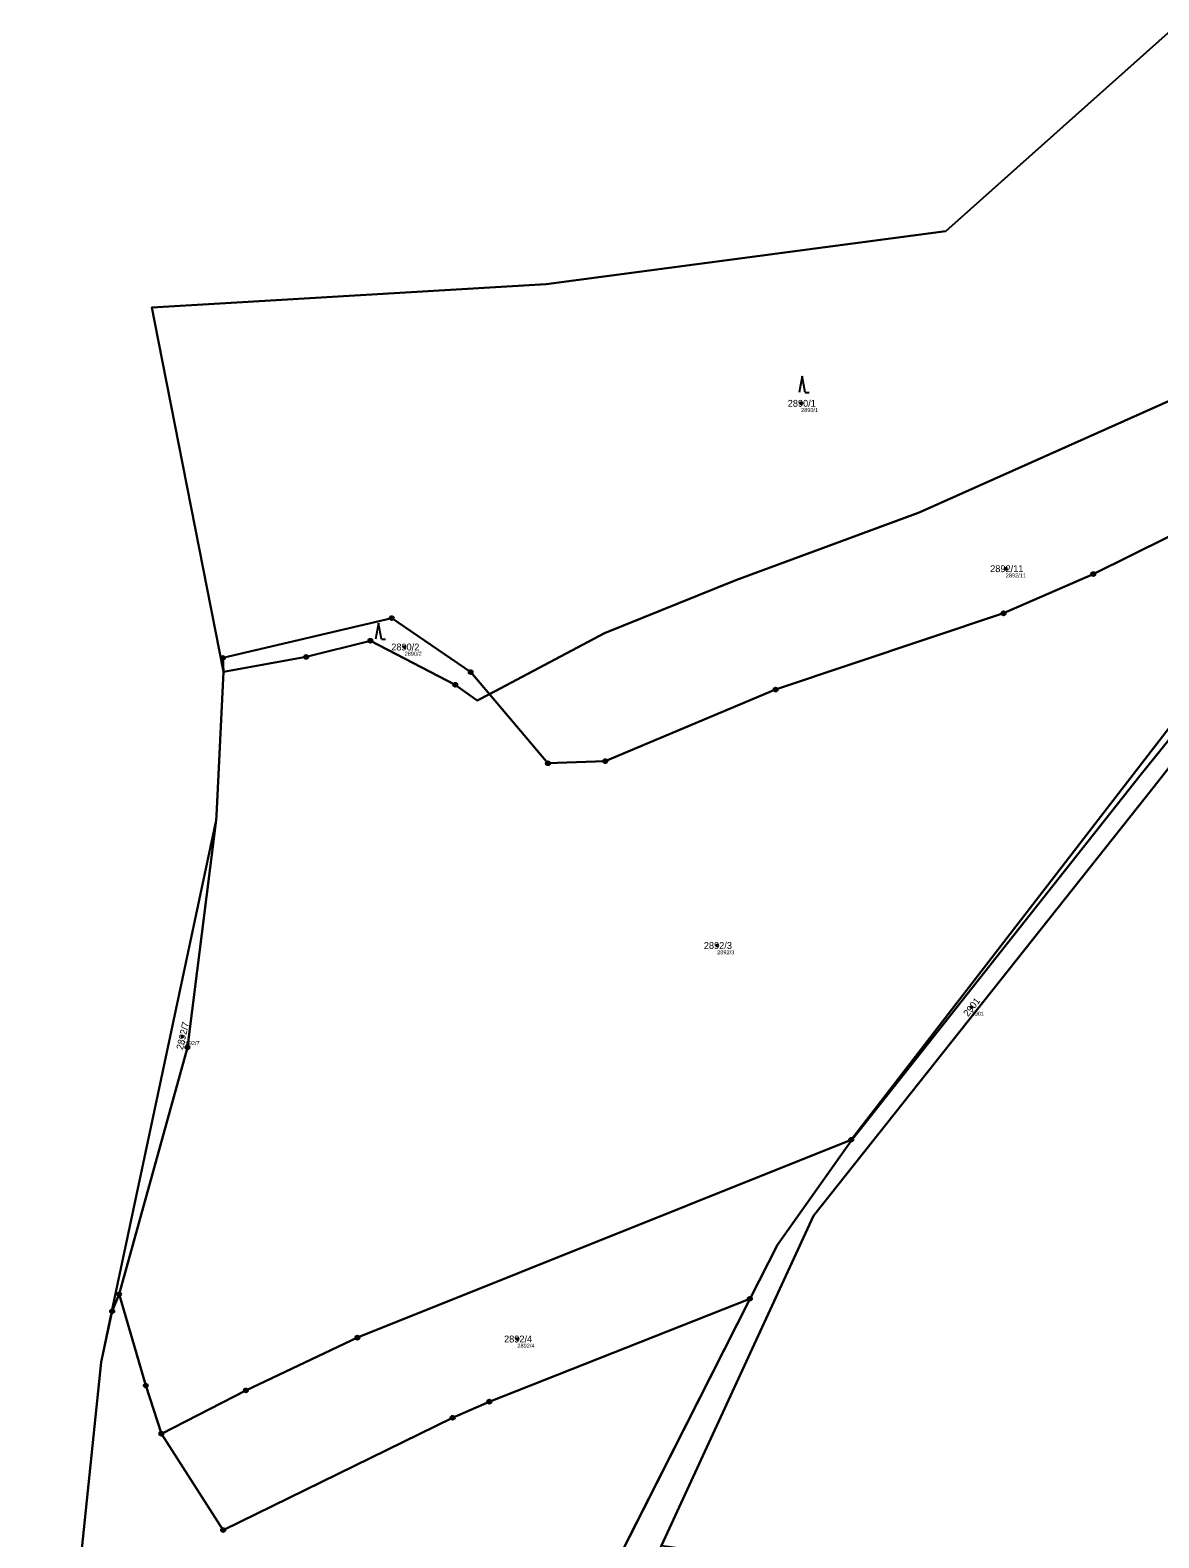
# Model space of a CAD drawing. Extents: x -751550 to -746116, y -1055108 to -1050700.
# Drawn here: x -751355.9 to -751076.8, y -1051434 to -1051061.2 of the extents above; entities that cross this region are included whole.
import ezdxf

# ---------------------------------------------------------------- set-up
doc = ezdxf.new("R2010")
doc.units = 0
for name, color, linetype in [('Definiční body', 7, 'Continuous'), ('Hranice parcel', 7, 'Continuous'), ('Parcelní čísla', 7, 'Continuous'), ('Polygon ku', 7, 'Continuous'), ('Polygon parcely', 7, 'Continuous'), ('Značky bodu BP', 7, 'Continuous'), ('Značky kultur', 7, 'Continuous')]:
    doc.layers.add(name, color=color, linetype=linetype)

msp = doc.modelspace()

# ---------------------------------------------------------------- linework, layer by layer
at = {"layer": 'Definiční body'}
for centre in [(-751165.28, -1051153.46), (-751114.69, -1051194.35), (-751263.31, -1051213.71), (-751186.03, -1051287.52), (-751123.12, -1051302.73), (-751318.22, -1051309.99), (-751235.42, -1051384.81)]:
    msp.add_circle(centre, 0.25, dxfattribs=at)
at = {"layer": 'Hranice parcel'}
for p, q in [((-751307.63, -1051128.66), (-751228.28, -1051124)), ((-751308.06, -1051219.83), (-751325.17, -1051133.12)), ((-751309.81, -1051255.35), (-751308.06, -1051219.83)), ((-751335.67, -1051377.87), (-751309.87, -1051256.56)), ((-751309.87, -1051256.56), (-751309.81, -1051255.35)), ((-751152.6, -1051335.43), (-751152.9, -1051335.55)), ((-751230.9, -1051479.44), (-751177.86, -1051374.82)), ((-751338.36, -1051390.52), (-751335.67, -1051377.87))]:
    msp.add_line(p, q, dxfattribs=at)
for points in [[(-751228.28, -1051124), (-751129.49, -1051110.89), (-751073.82, -1051061.19)], [(-751242.34, -1051225.38), (-751213.92, -1051210.27), (-751181.39, -1051197.18), (-751136.06, -1051180.41), (-751066.84, -1051149.56), (-751024.89, -1051127.27)], [(-751325.17, -1051133.12), (-751325.84, -1051129.73), (-751307.63, -1051128.66)], [(-751016.68, -1051160.36), (-751026.34, -1051177.15), (-751081.49, -1051245.58), (-751152.6, -1051335.43)], [(-751199.77, -1051435.9), (-751162.18, -1051354.37), (-751078.02, -1051248.18), (-751023.82, -1051179.11), (-751020.1, -1051192.4)], [(-751152.9, -1051335.55), (-751033.8, -1051181.27), (-751074.3, -1051186.41), (-751093.04, -1051195.67), (-751115.22, -1051205.38), (-751171.58, -1051224.23), (-751213.71, -1051241.93), (-751227.88, -1051242.46), (-751242.34, -1051225.38)], [(-751308.06, -1051219.83), (-751308.24, -1051216.4), (-751266.48, -1051206.56), (-751246.96, -1051219.92), (-751242.34, -1051225.38)], [(-751308.06, -1051219.83), (-751287.66, -1051216.16), (-751271.77, -1051212.16), (-751250.78, -1051223.05), (-751245.34, -1051226.97), (-751242.34, -1051225.38)], [(-751309.87, -1051256.56), (-751317, -1051312.71), (-751333.89, -1051373.73)], [(-751323.44, -1051408.22), (-751302.55, -1051397.52), (-751274.98, -1051384.47), (-751152.9, -1051335.55)], [(-751177.86, -1051374.82), (-751171.13, -1051361.55), (-751152.89, -1051335.8), (-751152.6, -1051335.43)], [(-751333.89, -1051373.73), (-751335.62, -1051377.94), (-751338.36, -1051390.52)], [(-751333.89, -1051373.73), (-751327.3, -1051396.31), (-751323.44, -1051408.22)], [(-751323.44, -1051408.22), (-751308.17, -1051432.04), (-751251.43, -1051404.28), (-751242.37, -1051400.3), (-751177.95, -1051374.86), (-751177.86, -1051374.82)], [(-751355.89, -1051539.46), (-751347.17, -1051475.64), (-751338.36, -1051390.52)]]:
    msp.add_lwpolyline(points, dxfattribs=at)
at = {"layer": 'Polygon ku'}
for points in [[(-751073.82, -1051061.19), (-751129.49, -1051110.89), (-751228.28, -1051124), (-751307.63, -1051128.66), (-751325.84, -1051129.73), (-751325.17, -1051133.12)], [(-751325.17, -1051133.12), (-751308.06, -1051219.83), (-751309.81, -1051255.35), (-751309.87, -1051256.56), (-751335.67, -1051377.87), (-751338.36, -1051390.52), (-751347.17, -1051475.64)]]:
    msp.add_lwpolyline(points, dxfattribs=at)
at = {"layer": 'Polygon parcely'}
for points in [[(-751308.24, -1051216.4), (-751266.48, -1051206.56), (-751246.96, -1051219.92), (-751242.34, -1051225.38), (-751213.92, -1051210.27), (-751181.39, -1051197.18), (-751136.06, -1051180.41), (-751066.84, -1051149.56), (-751024.89, -1051127.27), (-751031.76, -1051117.99), (-751073.82, -1051061.19), (-751129.49, -1051110.89), (-751228.28, -1051124), (-751307.63, -1051128.66), (-751325.84, -1051129.73), (-751325.17, -1051133.12), (-751308.06, -1051219.83)], [(-751012.75, -1051136.43), (-751013.32, -1051136), (-751024.89, -1051127.27), (-751066.84, -1051149.56), (-751136.06, -1051180.41), (-751181.39, -1051197.18), (-751213.92, -1051210.27), (-751242.34, -1051225.38), (-751227.88, -1051242.46), (-751213.71, -1051241.93), (-751171.58, -1051224.23), (-751115.22, -1051205.38), (-751093.04, -1051195.67), (-751074.3, -1051186.41), (-751033.8, -1051181.27), (-751152.9, -1051335.55), (-751152.6, -1051335.43), (-751081.49, -1051245.58), (-751026.34, -1051177.15), (-751016.68, -1051160.36)], [(-751162.18, -1051354.37), (-751078.02, -1051248.18), (-751023.82, -1051179.11), (-751020.1, -1051192.4), (-751016.68, -1051160.36), (-751026.34, -1051177.15), (-751081.49, -1051245.58), (-751152.6, -1051335.43), (-751152.89, -1051335.8), (-751171.13, -1051361.55), (-751177.86, -1051374.82), (-751230.9, -1051479.44), (-751216.07, -1051471.25), (-751199.77, -1051435.9)], [(-751031.81, -1051418.1), (-751027.15, -1051299.63), (-751020.1, -1051192.4), (-751023.82, -1051179.11), (-751078.02, -1051248.18), (-751162.18, -1051354.37), (-751199.77, -1051435.9), (-751173.1, -1051439.6), (-751115.32, -1051438.77), (-751029.56, -1051440.75), (-751031.69, -1051436.96)], [(-751213.71, -1051241.93), (-751227.88, -1051242.46), (-751242.34, -1051225.38), (-751245.34, -1051226.97), (-751250.78, -1051223.05), (-751271.77, -1051212.16), (-751287.66, -1051216.16), (-751308.06, -1051219.83), (-751309.81, -1051255.35), (-751309.87, -1051256.56), (-751317, -1051312.71), (-751333.89, -1051373.73), (-751327.3, -1051396.31), (-751323.44, -1051408.22), (-751302.55, -1051397.52), (-751274.98, -1051384.47), (-751152.9, -1051335.55), (-751033.8, -1051181.27), (-751074.3, -1051186.41), (-751093.04, -1051195.67), (-751115.22, -1051205.38), (-751171.58, -1051224.23)], [(-751287.66, -1051216.16), (-751271.77, -1051212.16), (-751250.78, -1051223.05), (-751245.34, -1051226.97), (-751242.34, -1051225.38), (-751246.96, -1051219.92), (-751266.48, -1051206.56), (-751308.24, -1051216.4), (-751308.06, -1051219.83)], [(-751338.36, -1051390.52), (-751335.62, -1051377.94), (-751333.89, -1051373.73), (-751317, -1051312.71), (-751309.87, -1051256.56), (-751335.67, -1051377.87)], [(-751152.6, -1051335.43), (-751152.9, -1051335.55), (-751274.98, -1051384.47), (-751302.55, -1051397.52), (-751323.44, -1051408.22), (-751308.17, -1051432.04), (-751251.43, -1051404.28), (-751242.37, -1051400.3), (-751177.95, -1051374.86), (-751177.86, -1051374.82), (-751171.13, -1051361.55), (-751152.89, -1051335.8)], [(-751355.89, -1051539.46), (-751261.66, -1051514), (-751261.92, -1051509.24), (-751259.41, -1051509.88), (-751252.32, -1051511.47), (-751242.34, -1051508.78), (-751230.9, -1051479.44), (-751177.86, -1051374.82), (-751177.95, -1051374.86), (-751242.37, -1051400.3), (-751251.43, -1051404.28), (-751308.17, -1051432.04), (-751323.44, -1051408.22), (-751327.3, -1051396.31), (-751333.89, -1051373.73), (-751335.62, -1051377.94), (-751338.36, -1051390.52), (-751347.17, -1051475.64)]]:
    msp.add_lwpolyline(points, close=True, dxfattribs=at)
at = {"layer": 'Značky bodu BP'}
for centre, radius in [((-751093.04, -1051195.67), 0.5), ((-751093.04, -1051195.67), 0.0303), ((-751115.22, -1051205.38), 0.5), ((-751115.22, -1051205.38), 0.0303), ((-751266.48, -1051206.56), 0.5), ((-751266.48, -1051206.56), 0.0303), ((-751271.77, -1051212.16), 0.5), ((-751271.77, -1051212.16), 0.0303), ((-751308.24, -1051216.4), 0.5), ((-751308.24, -1051216.4), 0.0303), ((-751287.66, -1051216.16), 0.5), ((-751287.66, -1051216.16), 0.0303), ((-751246.96, -1051219.92), 0.5), ((-751246.96, -1051219.92), 0.0303), ((-751250.78, -1051223.05), 0.5), ((-751250.78, -1051223.05), 0.0303), ((-751171.58, -1051224.23), 0.5), ((-751171.58, -1051224.23), 0.0303), ((-751227.88, -1051242.46), 0.5), ((-751227.88, -1051242.46), 0.0303), ((-751213.71, -1051241.93), 0.5), ((-751213.71, -1051241.93), 0.0303), ((-751317, -1051312.71), 0.5), ((-751317, -1051312.71), 0.0303), ((-751152.9, -1051335.55), 0.5), ((-751152.9, -1051335.55), 0.0303), ((-751333.89, -1051373.73), 0.5), ((-751333.89, -1051373.73), 0.0303), ((-751177.95, -1051374.86), 0.5), ((-751177.95, -1051374.86), 0.0303), ((-751335.62, -1051377.94), 0.5), ((-751335.62, -1051377.94), 0.0303), ((-751274.98, -1051384.47), 0.5), ((-751274.98, -1051384.47), 0.0303), ((-751327.3, -1051396.31), 0.5), ((-751327.3, -1051396.31), 0.0303), ((-751302.55, -1051397.52), 0.5), ((-751302.55, -1051397.52), 0.0303), ((-751242.37, -1051400.3), 0.5), ((-751242.37, -1051400.3), 0.0303), ((-751251.43, -1051404.28), 0.5), ((-751251.43, -1051404.28), 0.0303), ((-751323.44, -1051408.22), 0.5), ((-751323.44, -1051408.22), 0.0303), ((-751308.17, -1051432.04), 0.5), ((-751308.17, -1051432.04), 0.0303)]:
    msp.add_circle(centre, radius, dxfattribs=at)
at = {"layer": 'Značky kultur'}
for p, q in [((-751165, -1051146.75), (-751165.75, -1051150.75)), ((-751164.25, -1051150.75), (-751165, -1051146.75)), ((-751164.25, -1051150.75), (-751163.25, -1051150.75)), ((-751269.76, -1051207.81), (-751270.51, -1051211.81)), ((-751269.01, -1051211.81), (-751269.76, -1051207.81)), ((-751269.01, -1051211.81), (-751268.01, -1051211.81))]:
    msp.add_line(p, q, dxfattribs=at)

# ---------------------------------------------------------------- texts
at = {"layer": 'Definiční body'}
for s, p in [('2890/1', (-751165.28, -1051155.62)), ('2892/11', (-751114.69, -1051196.51)), ('2890/2', (-751263.31, -1051215.87)), ('2892/3', (-751186.03, -1051289.68)), ('2901', (-751123.12, -1051304.89)), ('2892/7', (-751318.22, -1051312.15)), ('2892/4', (-751235.42, -1051386.97))]:
    msp.add_text(s, height=1, dxfattribs=at).set_placement(p)
at = {"layer": 'Parcelní čísla'}
for s, p in [('2890/1', (-751168.58, -1051154.31)), ('2892/11', (-751118.53, -1051195.2)), ('2890/2', (-751266.61, -1051214.56)), ('2892/3', (-751189.33, -1051288.37)), ('2892/4', (-751238.72, -1051385.66))]:
    msp.add_text(s, height=1.7, dxfattribs=at).set_placement(p)
for s, rotation, p in [('2901', 52, (-751123.99, -1051305.23)), ('2892/7', 77, (-751318.14, -1051313.4))]:
    msp.add_text(s, height=1.7, rotation=rotation, dxfattribs=at).set_placement(p)

doc.saveas('drawing.dxf')
